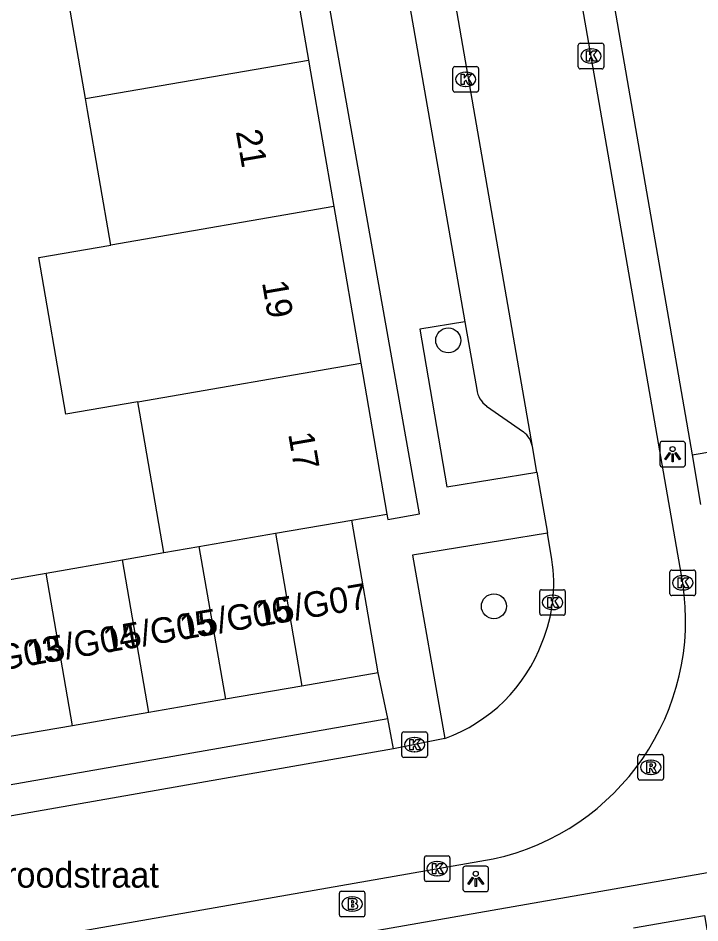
# Model space of a CAD drawing. Extents: x 162880 to 165536, y 384011 to 385179.
# Drawn here: x 164628.88 to 164655.59, y 384346.05 to 384381.5 of the extents above; entities that cross this region are included whole.
import ezdxf

# ---------------------------------------------------------------- set-up
doc = ezdxf.new("R2010")
doc.units = 0
for name, color, linetype in [('IMGEO_Boom', 7, 'Continuous'), ('IMGEO_Brandkraan', 7, 'Continuous'), ('IMGEO_Kolk', 7, 'Continuous'), ('IMGEO_Lichtpunt', 7, 'Continuous'), ('IMGEO_Openbare_ruimte_label', 7, 'Continuous'), ('IMGEO_Pand', 7, 'Continuous'), ('IMGEO_Pand_nummerreeks', 7, 'Continuous'), ('IMGEO_Parkeervlak_open', 7, 'Continuous'), ('IMGEO_Rijbaan_lokaal_open', 7, 'Continuous'), ('IMGEO_Rioolput', 7, 'Continuous'), ('IMGEO_Voetpad_open', 7, 'Continuous')]:
    doc.layers.add(name, color=color, linetype=linetype)

msp = doc.modelspace()

# ---------------------------------------------------------------- linework, layer by layer
at = {"layer": 'IMGEO_Boom'}
for centre in [(164645.73, 384368.869), (164647.52, 384358.452)]:
    msp.add_circle(centre, 0.489, dxfattribs=at)
at = {"layer": 'IMGEO_Brandkraan'}
for p, q in [((164641.543, 384347.29), (164642.395, 384347.29)), ((164641.468, 384346.364), (164641.468, 384347.216)), ((164641.956, 384347.07), (164641.981, 384347.07)), ((164642.469, 384347.216), (164642.469, 384346.364)), ((164642.395, 384346.29), (164641.543, 384346.29)), ((164641.979, 384346.51), (164641.954, 384346.51))]:
    msp.add_line(p, q, dxfattribs=at)
for points in [[(164641.543, 384347.29), (164642.395, 384347.29)], [(164641.468, 384346.364), (164641.468, 384347.216)], [(164641.816, 384346.99), (164641.816, 384346.59), (164642.029, 384346.59)], [(164642.047, 384346.99), (164641.816, 384346.99)], [(164641.995, 384346.909), (164641.941, 384346.909), (164641.941, 384346.833)], [(164642.469, 384347.216), (164642.469, 384346.364)], [(164641.941, 384346.833), (164641.994, 384346.833)], [(164642.003, 384346.757), (164641.941, 384346.757), (164641.941, 384346.676)], [(164641.941, 384346.676), (164642.003, 384346.676)], [(164642.395, 384346.29), (164641.543, 384346.29)]]:
    msp.add_lwpolyline(points, dxfattribs=at)
for centre, radius, start, end in [((164641.545, 384347.214), 0.0765, 91.552, 178.448), ((164641.545, 384347.214), 0.0765, 91.552, 178.448), ((164642.393, 384347.214), 0.0765, 1.552, 88.448), ((164642.393, 384347.214), 0.0765, 1.552, 88.448), ((164641.996, 384346.871), 0.0379, 267.8285, 90.9355), ((164642.051, 384346.845), 0.145, 59.4692, 91.5367), ((164642.076, 384346.892), 0.0922, 285.5137, 58.1501), ((164642.004, 384346.716), 0.0404, 269.8759, 90.5077), ((164642.035, 384346.841), 0.251, 268.6676, 293.5347), ((164642.081, 384346.7), 0.105, 301.3115, 78.989), ((164641.545, 384346.366), 0.0765, 181.552, 268.448), ((164641.545, 384346.366), 0.0765, 181.552, 268.448), ((164642.393, 384346.366), 0.0765, 271.552, 358.448), ((164642.393, 384346.366), 0.0765, 271.552, 358.448)]:
    msp.add_arc(centre, radius, start, end, dxfattribs=at)
for centre, major_axis, ratio, start_param, end_param in [((164641.955, 384346.79), (-0.387, 0.002), 0.722429, 4.712389, 7.853982), ((164641.98, 384346.79), (-0.39, 0.002), 0.717154, 1.570796, 4.712389)]:
    msp.add_ellipse(centre, major_axis=major_axis, ratio=ratio, start_param=start_param, end_param=end_param, dxfattribs=at)
at = {"layer": 'IMGEO_Kolk'}
for p, q in [((164650.826, 384379.585), (164650.826, 384380.437)), ((164650.901, 384380.511), (164651.753, 384380.511)), ((164651.314, 384380.291), (164651.339, 384380.291)), ((164651.827, 384380.437), (164651.827, 384379.585)), ((164645.916, 384378.674), (164645.916, 384379.526)), ((164645.991, 384379.6), (164646.843, 384379.6)), ((164646.917, 384379.526), (164646.917, 384378.674)), ((164651.337, 384379.731), (164651.312, 384379.731)), ((164646.404, 384379.38), (164646.429, 384379.38)), ((164651.753, 384379.511), (164650.901, 384379.511)), ((164646.427, 384378.82), (164646.402, 384378.82)), ((164646.843, 384378.6), (164645.991, 384378.6)), ((164654.418, 384358.945), (164654.418, 384359.797)), ((164654.493, 384359.871), (164655.345, 384359.871)), ((164655.419, 384359.797), (164655.419, 384358.945)), ((164654.906, 384359.651), (164654.931, 384359.651)), ((164649.316, 384358.177), (164649.316, 384359.029)), ((164649.391, 384359.103), (164650.243, 384359.103)), ((164650.317, 384359.029), (164650.317, 384358.177)), ((164654.929, 384359.091), (164654.904, 384359.091)), ((164649.804, 384358.883), (164649.829, 384358.883)), ((164655.345, 384358.871), (164654.493, 384358.871)), ((164649.827, 384358.323), (164649.802, 384358.323)), ((164650.243, 384358.103), (164649.391, 384358.103)), ((164643.913, 384352.604), (164643.913, 384353.456)), ((164643.988, 384353.53), (164644.84, 384353.53)), ((164644.401, 384353.31), (164644.426, 384353.31)), ((164644.914, 384353.456), (164644.914, 384352.604)), ((164644.424, 384352.75), (164644.399, 384352.75)), ((164644.84, 384352.53), (164643.988, 384352.53)), ((164644.797, 384347.746), (164644.797, 384348.598)), ((164644.872, 384348.672), (164645.724, 384348.672)), ((164645.285, 384348.452), (164645.31, 384348.452)), ((164645.798, 384348.598), (164645.798, 384347.746)), ((164645.724, 384347.672), (164644.872, 384347.672)), ((164645.308, 384347.892), (164645.283, 384347.892))]:
    msp.add_line(p, q, dxfattribs=at)
for points in [[(164650.826, 384379.585), (164650.826, 384380.437)], [(164650.901, 384380.511), (164651.753, 384380.511)], [(164651.827, 384380.437), (164651.827, 384379.585)], [(164651.147, 384380.211), (164651.27, 384380.211), (164651.27, 384380.06), (164651.4, 384380.211), (164651.564, 384380.211), (164651.418, 384380.06), (164651.571, 384379.811), (164651.419, 384379.811), (164651.334, 384379.975), (164651.27, 384379.908), (164651.27, 384379.811), (164651.147, 384379.811), (164651.147, 384380.211)], [(164645.916, 384378.674), (164645.916, 384379.526)], [(164645.991, 384379.6), (164646.843, 384379.6)], [(164646.917, 384379.526), (164646.917, 384378.674)], [(164646.237, 384379.3), (164646.36, 384379.3), (164646.36, 384379.149), (164646.49, 384379.3), (164646.654, 384379.3), (164646.508, 384379.149), (164646.661, 384378.9), (164646.509, 384378.9), (164646.424, 384379.064), (164646.36, 384378.997), (164646.36, 384378.9), (164646.237, 384378.9), (164646.237, 384379.3)], [(164651.753, 384379.511), (164650.901, 384379.511)], [(164646.843, 384378.6), (164645.991, 384378.6)], [(164654.418, 384358.945), (164654.418, 384359.797)], [(164654.493, 384359.871), (164655.345, 384359.871)], [(164655.419, 384359.797), (164655.419, 384358.945)], [(164654.739, 384359.571), (164654.862, 384359.571), (164654.862, 384359.42), (164654.992, 384359.571), (164655.156, 384359.571), (164655.01, 384359.42), (164655.163, 384359.171), (164655.011, 384359.171), (164654.926, 384359.335), (164654.862, 384359.268), (164654.862, 384359.171), (164654.739, 384359.171), (164654.739, 384359.571)], [(164649.316, 384358.177), (164649.316, 384359.029)], [(164649.391, 384359.103), (164650.243, 384359.103)], [(164650.317, 384359.029), (164650.317, 384358.177)], [(164649.637, 384358.803), (164649.76, 384358.803), (164649.76, 384358.652), (164649.89, 384358.803), (164650.054, 384358.803), (164649.908, 384358.652), (164650.061, 384358.403), (164649.909, 384358.403), (164649.824, 384358.567), (164649.76, 384358.5), (164649.76, 384358.403), (164649.637, 384358.403), (164649.637, 384358.803)], [(164655.345, 384358.871), (164654.493, 384358.871)], [(164650.243, 384358.103), (164649.391, 384358.103)], [(164643.913, 384352.604), (164643.913, 384353.456)], [(164643.988, 384353.53), (164644.84, 384353.53)], [(164644.914, 384353.456), (164644.914, 384352.604)], [(164644.234, 384353.23), (164644.357, 384353.23), (164644.357, 384353.079), (164644.487, 384353.23), (164644.651, 384353.23), (164644.505, 384353.079), (164644.658, 384352.83), (164644.506, 384352.83), (164644.421, 384352.994), (164644.357, 384352.927), (164644.357, 384352.83), (164644.234, 384352.83), (164644.234, 384353.23)], [(164644.84, 384352.53), (164643.988, 384352.53)], [(164644.797, 384347.746), (164644.797, 384348.598)], [(164644.872, 384348.672), (164645.724, 384348.672)], [(164645.118, 384348.372), (164645.241, 384348.372), (164645.241, 384348.221), (164645.371, 384348.372), (164645.535, 384348.372), (164645.389, 384348.221), (164645.542, 384347.972), (164645.39, 384347.972), (164645.305, 384348.136), (164645.241, 384348.069), (164645.241, 384347.972), (164645.118, 384347.972), (164645.118, 384348.372)], [(164645.798, 384348.598), (164645.798, 384347.746)], [(164645.724, 384347.672), (164644.872, 384347.672)]]:
    msp.add_lwpolyline(points, dxfattribs=at)
for centre, start, end in [((164650.903, 384380.435), 91.552, 178.448), ((164650.903, 384380.435), 91.552, 178.448), ((164651.751, 384380.435), 1.552, 88.448), ((164651.751, 384380.435), 1.552, 88.448), ((164645.993, 384379.524), 91.552, 178.448), ((164645.993, 384379.524), 91.552, 178.448), ((164646.841, 384379.524), 1.552, 88.448), ((164646.841, 384379.524), 1.552, 88.448), ((164650.903, 384379.587), 181.552, 268.448), ((164650.903, 384379.587), 181.552, 268.448), ((164651.751, 384379.587), 271.552, 358.448), ((164651.751, 384379.587), 271.552, 358.448), ((164645.993, 384378.676), 181.552, 268.448), ((164645.993, 384378.676), 181.552, 268.448), ((164646.841, 384378.676), 271.552, 358.448), ((164646.841, 384378.676), 271.552, 358.448), ((164654.495, 384359.795), 91.552, 178.448), ((164654.495, 384359.795), 91.552, 178.448), ((164655.343, 384359.795), 1.552, 88.448), ((164655.343, 384359.795), 1.552, 88.448), ((164649.393, 384359.027), 91.552, 178.448), ((164649.393, 384359.027), 91.552, 178.448), ((164650.241, 384359.027), 1.552, 88.448), ((164650.241, 384359.027), 1.552, 88.448), ((164654.495, 384358.947), 181.552, 268.448), ((164654.495, 384358.947), 181.552, 268.448), ((164655.343, 384358.947), 271.552, 358.448), ((164655.343, 384358.947), 271.552, 358.448), ((164649.393, 384358.179), 181.552, 268.448), ((164649.393, 384358.179), 181.552, 268.448), ((164650.241, 384358.179), 271.552, 358.448), ((164650.241, 384358.179), 271.552, 358.448), ((164643.99, 384353.454), 91.552, 178.448), ((164643.99, 384353.454), 91.552, 178.448), ((164644.838, 384353.454), 1.552, 88.448), ((164644.838, 384353.454), 1.552, 88.448), ((164643.99, 384352.606), 181.552, 268.448), ((164643.99, 384352.606), 181.552, 268.448), ((164644.838, 384352.606), 271.552, 358.448), ((164644.838, 384352.606), 271.552, 358.448), ((164644.874, 384348.596), 91.552, 178.448), ((164644.874, 384348.596), 91.552, 178.448), ((164645.722, 384348.596), 1.552, 88.448), ((164645.722, 384348.596), 1.552, 88.448), ((164644.874, 384347.748), 181.552, 268.448), ((164644.874, 384347.748), 181.552, 268.448), ((164645.722, 384347.748), 271.552, 358.448), ((164645.722, 384347.748), 271.552, 358.448)]:
    msp.add_arc(centre, 0.0765, start, end, dxfattribs=at)
for centre, major_axis, ratio, start_param, end_param in [((164651.313, 384380.011), (-0.387, 0.002), 0.722429, 4.712389, 7.853982), ((164651.338, 384380.011), (-0.39, 0.002), 0.717154, 1.570796, 4.712389), ((164646.403, 384379.1), (-0.387, 0.002), 0.722429, 4.712389, 7.853982), ((164646.428, 384379.1), (-0.39, 0.002), 0.717154, 1.570796, 4.712389), ((164654.905, 384359.371), (-0.387, 0.002), 0.722429, 4.712389, 7.853982), ((164654.93, 384359.371), (-0.39, 0.002), 0.717154, 1.570796, 4.712389), ((164649.803, 384358.603), (-0.387, 0.002), 0.722429, 4.712389, 7.853982), ((164649.828, 384358.603), (-0.39, 0.002), 0.717154, 1.570796, 4.712389), ((164644.4, 384353.03), (-0.387, 0.002), 0.722429, 4.712389, 7.853982), ((164644.425, 384353.03), (-0.39, 0.002), 0.717154, 1.570796, 4.712389), ((164645.284, 384348.172), (-0.387, 0.002), 0.722429, 4.712389, 7.853982), ((164645.309, 384348.172), (-0.39, 0.002), 0.717154, 1.570796, 4.712389)]:
    msp.add_ellipse(centre, major_axis=major_axis, ratio=ratio, start_param=start_param, end_param=end_param, dxfattribs=at)
at = {"layer": 'IMGEO_Lichtpunt'}
for p, q in [((164654.024, 384364.816), (164654.024, 384364.009)), ((164654.024, 384364.816), (164654.024, 384364.009)), ((164654.926, 384364.911), (164654.118, 384364.911)), ((164654.926, 384364.911), (164654.118, 384364.911)), ((164655.02, 384364.009), (164655.02, 384364.816)), ((164655.02, 384364.009), (164655.02, 384364.816)), ((164654.118, 384363.915), (164654.926, 384363.915)), ((164654.118, 384363.915), (164654.926, 384363.915)), ((164646.31, 384348.175), (164646.31, 384347.368)), ((164646.31, 384348.175), (164646.31, 384347.368)), ((164647.212, 384348.27), (164646.404, 384348.27)), ((164647.212, 384348.27), (164646.404, 384348.27)), ((164647.306, 384347.368), (164647.306, 384348.175)), ((164647.306, 384347.368), (164647.306, 384348.175)), ((164646.404, 384347.274), (164647.212, 384347.274)), ((164646.404, 384347.274), (164647.212, 384347.274))]:
    msp.add_line(p, q, dxfattribs=at)
for points in [[(164654.398, 384364.48), (164654.437, 384364.452), (164654.249, 384364.19), (164654.211, 384364.217), (164654.398, 384364.48)], [(164654.5, 384364.432), (164654.547, 384364.432), (164654.547, 384364.11), (164654.5, 384364.11), (164654.5, 384364.432)], [(164654.61, 384364.452), (164654.648, 384364.479), (164654.835, 384364.217), (164654.796, 384364.189), (164654.61, 384364.452)], [(164646.684, 384347.839), (164646.723, 384347.811), (164646.535, 384347.549), (164646.497, 384347.576), (164646.684, 384347.839)], [(164646.786, 384347.791), (164646.833, 384347.791), (164646.833, 384347.469), (164646.786, 384347.469), (164646.786, 384347.791)], [(164646.896, 384347.811), (164646.934, 384347.838), (164647.121, 384347.576), (164647.082, 384347.548), (164646.896, 384347.811)]]:
    msp.add_lwpolyline(points, dxfattribs=at)
for centre in [(164654.523, 384364.614), (164646.809, 384347.973)]:
    msp.add_circle(centre, 0.0994, dxfattribs=at)
for centre, start, end in [((164654.118, 384364.816), 90, 180), ((164654.118, 384364.816), 90, 180), ((164654.926, 384364.816), 0, 90), ((164654.926, 384364.816), 0, 90), ((164654.118, 384364.009), 180, 270), ((164654.118, 384364.009), 180, 270), ((164654.926, 384364.009), 270, 0), ((164654.926, 384364.009), 270, 360), ((164646.404, 384348.175), 90, 180), ((164646.404, 384348.175), 90, 180), ((164647.212, 384348.175), 0, 90), ((164647.212, 384348.175), 0, 90), ((164646.404, 384347.368), 180, 270), ((164646.404, 384347.368), 180, 270), ((164647.212, 384347.368), 270, 0), ((164647.212, 384347.368), 270, 360)]:
    msp.add_arc(centre, 0.0946, start, end, dxfattribs=at)
at = {"layer": 'IMGEO_Pand'}
for points in [[(164639.198, 384385.964), (164639.289, 384385.437), (164640.254, 384379.856)], [(164631.522, 384378.346), (164630.557, 384383.927), (164630.466, 384384.454)], [(164631.522, 384378.346), (164640.254, 384379.856)], [(164640.254, 384379.856), (164640.335, 384379.387), (164641.246, 384374.116)], [(164632.514, 384372.606), (164631.603, 384377.877), (164631.522, 384378.346)], [(164641.246, 384374.116), (164632.514, 384372.606)], [(164641.246, 384374.116), (164641.351, 384373.511), (164642.308, 384367.974)], [(164633.576, 384366.464), (164630.754, 384365.977), (164629.693, 384372.118), (164632.514, 384372.606)], [(164633.576, 384366.464), (164642.308, 384367.974)], [(164642.308, 384367.974), (164642.385, 384367.53), (164643.33, 384362.068)], [(164634.597, 384360.558), (164633.653, 384366.02), (164633.576, 384366.464)], [(164638.961, 384361.313), (164641.957, 384361.829)], [(164641.957, 384361.829), (164643.33, 384362.068)], [(164642.992, 384355.845), (164641.957, 384361.829)], [(164635.966, 384360.795), (164638.961, 384361.313)], [(164638.961, 384361.313), (164639.996, 384355.327)], [(164634.597, 384360.558), (164635.966, 384360.795)], [(164635.966, 384360.795), (164637.001, 384354.809)], [(164632.971, 384360.273), (164634.597, 384360.558)], [(164629.976, 384359.749), (164632.971, 384360.273)], [(164634.005, 384354.291), (164632.971, 384360.273)], [(164626.981, 384359.225), (164629.976, 384359.749)], [(164631.009, 384353.773), (164629.976, 384359.749)], [(164642.992, 384355.845), (164639.996, 384355.327)], [(164639.996, 384355.327), (164637.001, 384354.809)], [(164637.001, 384354.809), (164634.005, 384354.291)], [(164634.005, 384354.291), (164631.009, 384353.773)], [(164631.009, 384353.773), (164628.014, 384353.255)], [(164652.994, 384345.851), (164655.764, 384346.332), (164656.625, 384341.364), (164659.889, 384341.931), (164661.455, 384332.899), (164655.469, 384331.861)]]:
    msp.add_lwpolyline(points, dxfattribs=at)
at = {"layer": 'IMGEO_Parkeervlak_open'}
for points in [[(164646.379, 384369.599), (164646.853, 384366.947)], [(164647.237, 384366.294), (164648.681, 384365.282)]]:
    msp.add_lwpolyline(points, dxfattribs=at)
for centre, radius, start, end in [((164647.775, 384367.05), 0.927, 186.3537, 234.5621), ((164648.103, 384364.534), 0.945, 10.6635, 52.3169)]:
    msp.add_arc(centre, radius, start, end, dxfattribs=at)
at = {"layer": 'IMGEO_Rijbaan_lokaal_open'}
for points in [[(164654.919, 384359.371), (164646.956, 384405.127)], [(164649.032, 384364.709), (164642.339, 384403.293)], [(164649.201, 384363.703), (164649.032, 384364.709)], [(164649.201, 384363.703), (164649.614, 384361.321)], [(164649.795, 384360.287), (164649.614, 384361.321)], [(164645.6, 384353.27), (164643.591, 384352.864)], [(164643.591, 384352.864), (164621.04, 384348.913)], [(164620.476, 384343.831), (164647.49, 384348.555)]]:
    msp.add_lwpolyline(points, dxfattribs=at)
for centre, radius, start, end in [((164643.681, 384359.359), 6.184, 338.0056, 8.6322), ((164645.454, 384357.913), 9.577, 282.2764, 8.7569), ((164643.391, 384359.319), 6.439, 290.0605, 339.3053)]:
    msp.add_arc(centre, radius, start, end, dxfattribs=at)
at = {"layer": 'IMGEO_Rioolput'}
for p, q in [((164653.24, 384352.646), (164654.092, 384352.646)), ((164653.165, 384351.72), (164653.165, 384352.572)), ((164653.653, 384352.426), (164653.678, 384352.426)), ((164654.166, 384352.572), (164654.166, 384351.72)), ((164654.092, 384351.646), (164653.24, 384351.646)), ((164653.676, 384351.866), (164653.651, 384351.866))]:
    msp.add_line(p, q, dxfattribs=at)
for points in [[(164653.24, 384352.646), (164654.092, 384352.646)], [(164653.165, 384351.72), (164653.165, 384352.572)], [(164653.754, 384352.344), (164653.502, 384352.346), (164653.502, 384351.946)], [(164653.68, 384352.265), (164653.626, 384352.265), (164653.626, 384352.184)], [(164654.166, 384352.572), (164654.166, 384351.72)], [(164653.502, 384351.946), (164653.626, 384351.946), (164653.626, 384352.108), (164653.637, 384352.108)], [(164653.626, 384352.184), (164653.678, 384352.184)], [(164653.684, 384352.079), (164653.755, 384351.946), (164653.895, 384351.946), (164653.83, 384352.072)], [(164654.092, 384351.646), (164653.24, 384351.646)]]:
    msp.add_lwpolyline(points, dxfattribs=at)
for centre, radius, start, end in [((164653.242, 384352.57), 0.0765, 91.552, 178.448), ((164653.242, 384352.57), 0.0765, 91.552, 178.448), ((164654.09, 384352.57), 0.0765, 1.552, 88.448), ((164654.09, 384352.57), 0.0765, 1.552, 88.448), ((164653.686, 384352.169), 0.0964, 77.0061, 93.1865), ((164653.7, 384352.226), 0.0378, 276.6634, 79.6772), ((164653.753, 384352.234), 0.109, 350.3612, 89.416), ((164653.636, 384352.055), 0.0533, 26.0293, 88.6989), ((164653.662, 384352.373), 0.19, 274.7715, 282.9687), ((164653.751, 384352.234), 0.112, 277.5842, 350.9817), ((164653.735, 384352.019), 0.108, 29.5134, 73.7905), ((164653.242, 384351.722), 0.0765, 181.552, 268.448), ((164653.242, 384351.722), 0.0765, 181.552, 268.448), ((164654.09, 384351.722), 0.0765, 271.552, 358.448), ((164654.09, 384351.722), 0.0765, 271.552, 358.448)]:
    msp.add_arc(centre, radius, start, end, dxfattribs=at)
for centre, major_axis, ratio, start_param, end_param in [((164653.652, 384352.146), (-0.387, 0.002), 0.722429, 4.712389, 7.853982), ((164653.677, 384352.146), (-0.39, 0.002), 0.717154, 1.570796, 4.712389)]:
    msp.add_ellipse(centre, major_axis=major_axis, ratio=ratio, start_param=start_param, end_param=end_param, dxfattribs=at)
at = {"layer": 'IMGEO_Voetpad_open'}
for points in [[(164652.486, 384406.879), (164648.046, 384406.104), (164649.095, 384400.054), (164655.281, 384364.382)], [(164643.33, 384362.068), (164643.362, 384361.857), (164644.611, 384362.076), (164637.203, 384403.835)], [(164641.174, 384399.452), (164646.379, 384369.599)], [(164655.281, 384364.382), (164660.536, 384365.278), (164696.55, 384371.415)], [(164646.379, 384369.599), (164644.613, 384369.315), (164645.674, 384363.138), (164649.201, 384363.703)], [(164655.281, 384364.382), (164655.618, 384362.44)], [(164649.614, 384361.321), (164644.33, 384360.455), (164645.6, 384353.27)], [(164643.365, 384354.05), (164642.992, 384355.845)], [(164621.04, 384348.913), (164620.843, 384350.108), (164643.365, 384354.05)], [(164643.591, 384352.864), (164643.365, 384354.05)], [(164658.059, 384348.383), (164616.752, 384341.165)]]:
    msp.add_lwpolyline(points, dxfattribs=at)

# ---------------------------------------------------------------- texts
at = {"layer": 'IMGEO_Openbare_ruimte_label'}
msp.add_text('Avondroodstraat', height=1, dxfattribs=at).set_placement((164624.582, 384347.429))
at = {"layer": 'IMGEO_Pand_nummerreeks'}
for s, rotation, p in [('21', 279.8088, (164637.409, 384377.06)), ('19', 279.8088, (164638.432, 384371.143)), ('17', 279.8088, (164639.459, 384365.203)), ('15/G07', 9.6619, (164638.296, 384357.649)), ('15/G06', 9.6619, (164635.302, 384357.139)), ('15/G05', 9.6619, (164632.309, 384356.629)), ('15/G04', 9.6619, (164629.315, 384356.12)), ('15/G03', 9.6619, (164626.322, 384355.61))]:
    msp.add_text(s, height=1, rotation=rotation, dxfattribs=at).set_placement(p)

doc.saveas('drawing.dxf')
